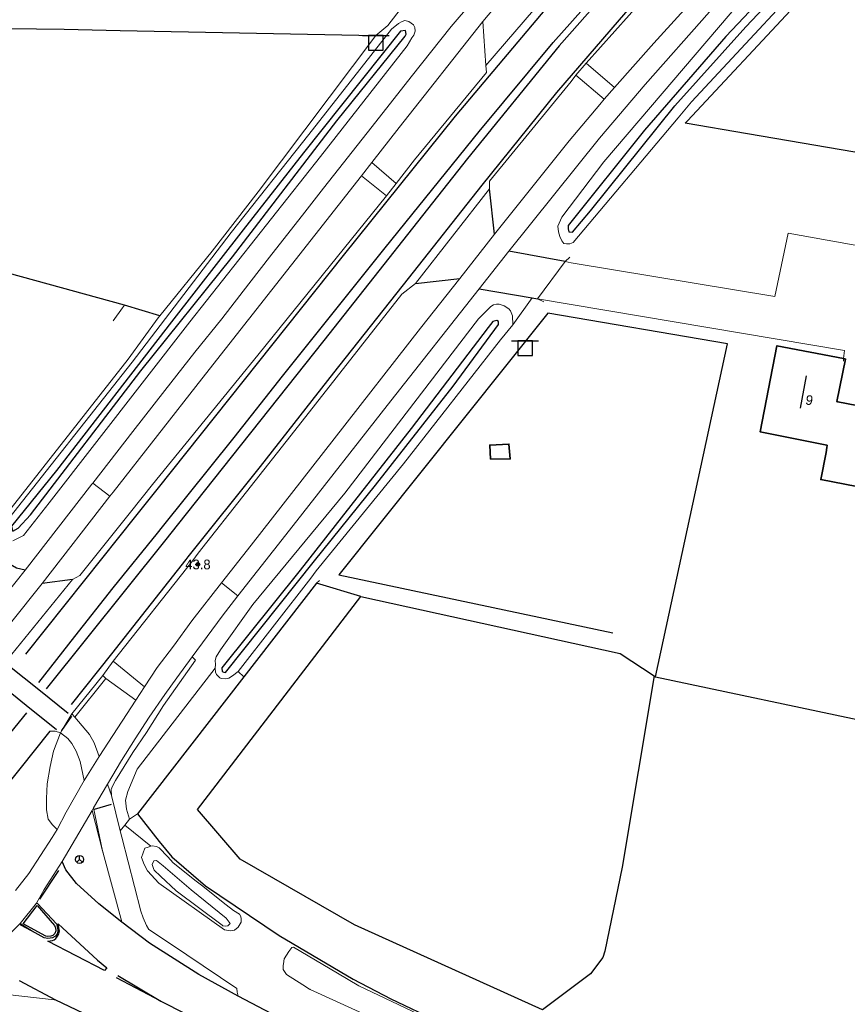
# Model space of a CAD drawing. Header units: metres. Extents: x 169249 to 194689, y 406250 to 412203.
# Tile 284 of 442: x 187260 to 187345, y 410634 to 410735. Entities that reach past the tile are written whole.
import ezdxf
from ezdxf.enums import TextEntityAlignment as Align

# ---------------------------------------------------------------- set-up
doc = ezdxf.new("R2010")
doc.units = ezdxf.units.M
doc.layers.get('0').update_dxf_attribs({"linetype": 'CONTINUOUS'})
for name, color, linetype, lineweight in [('BGT_NLCS_N264$0$B-WE-GW-WATERGANG_INSTEEK-G', 252, 'CONTINUOUS', 18), ('BGT_NLCS_N264$0$B-WE-GW-WATERGANG_SLOOT_BODEM-G', 252, 'CONTINUOUS', 18), ('BGT_NLCS_N264$0$B-WE-IE-TERREINAFSCHEIDING_KUNSTMATIG_HEKWERK-G', 252, 'BGT_NLCS_N264$0$IE-TERREINAFSCHEIDING-KUNSTMATIG', 18), ('BGT_NLCS_N264$0$B-WE-OG-TOPOGRAFIE_BEBOUWING-G', 252, 'CONTINUOUS', 35), ('BGT_NLCS_N264$0$B-WE-OG-TOPOGRAFIE_CULTUURSCHEIDING-G', 252, 'CONTINUOUS', 18), ('BGT_NLCS_N264$0$B-WE-OG-TOPOGRAFIE_TERREIN_AGRARISCH-GV', 252, 'CONTINUOUS', 18), ('BGT_NLCS_N264$0$B-WE-OG-TOPOGRAFIE_TERREIN_GROEN-GV', 252, 'CONTINUOUS', 18), ('BGT_NLCS_N264$0$B-WE-OG-TOPOGRAFIE_TERREIN_ONBEGROEID-GV', 252, 'CONTINUOUS', 18), ('BGT_NLCS_N264$0$B-WE-OG-TOPOGRAFIE_WATER-GV', 252, 'CONTINUOUS', 18), ('BGT_NLCS_N264$0$B-WE-OG-TOPOGRAFIE_WEG_BERM-GV', 252, 'CONTINUOUS', 18), ('BGT_NLCS_N264$0$B-WE-OG-TOPOGRAFIE_WEG_RIJWEG-GV', 252, 'CONTINUOUS', 18), ('BGT_NLCS_N264$0$B-WE-OG-TOPOGRAFIE_WEG_RIJWIELPAD-G', 252, 'CONTINUOUS', 18), ('BGT_NLCS_N264$0$B-WE-OG-TOPOGRAFIE_WEG_RIJWIELPAD-GV', 252, 'CONTINUOUS', 18), ('BGT_NLCS_N264$0$B-WE-OG-TOPOGRAFIE_WEG_VERHARD-G', 252, 'CONTINUOUS', 18), ('BGT_NLCS_N264$0$B-WE-VW-BEWEGWIJZERING_DRAAGCONSTRUCTIE-S', 252, 'CONTINUOUS', 25), ('BGT_NLCS_N264$0$B-WE-VW-VERKEERSTEKEN_BORD-S', 252, 'CONTINUOUS', 25), ('X-XX-AL-REFERENTIE-G', 7, 'CONTINUOUS', 18)]:
    doc.layers.add(name, color=color, linetype=linetype, lineweight=lineweight)
for name, color, linetype in [('BGT_NLCS_N264$0$B-WE-IE-MEUBILAIR_WEGMEUBILAIR-S', 252, 'CONTINUOUS'), ('BGT_NLCS_N264$0$B-WE-IE-TERREINAFSCHEIDING_KUNSTMATIG_HEKWERK_RASTER-G', 252, 'CONTINUOUS'), ('BGT_NLCS_N264$0$B-WE-KG-KADASTRAAL_NOK-G', 252, 'CONTINUOUS'), ('BGT_NLCS_N264$0$B-WE-OG-TOPOGRAFIE_WATER_SLOOT-GV', 252, 'CONTINUOUS'), ('BGT_NLCS_N264$0$B-WE-OG-TOPOGRAFIE_WEG_INRIT-GV', 252, 'CONTINUOUS'), ('BGT_NLCS_N264$0$B-WE-OG-TOPOGRAFIE_WEG_RIJWEG-G', 252, 'CONTINUOUS'), ('BGT_NLCS_N264$0$B-WE-VH-KANTOPSLUITING-G', 252, 'CONTINUOUS'), ('BGT_NLCS_N264$0$B-WE-VW-MARKERING-G', 252, 'CONTINUOUS'), ('BGT_NLCS_N264$0$Label_Nummeraanduidingreeks', 252, 'CONTINUOUS'), ('BGT_NLCS_N264$0$Label_Puntobject', 252, 'CONTINUOUS')]:
    doc.layers.add(name, color=color, linetype=linetype)
doc.styles.add('BGT_NLCS_N264$0$STANDARD', font='txt')
doc.linetypes.add('BGT_NLCS_N264$0$IE-TERREINAFSCHEIDING-KUNSTMATIG', pattern='A,4,[82,NLCS.SHX,S=0.75,R=90,X=0,Y=0],4,-2', length=10)

# ---------------------------------------------------------------- blocks, each defined once
blk = doc.blocks.new('BGT_NLCS_N264$0$SVW-VERKEERSTEKEN_BORD_ANWB-SO')
blk.add_line((-1.375, 0), (1.375, 0))
at = {"flags": 128}
blk.add_lwpolyline([(-0.75, 0), (-0.75, -1.5), (0.75, -1.5), (0.75, 0)], close=True, dxfattribs=at)
blk = doc.blocks.new('BGT_NLCS_N264$0$SIE-WEG_WEGWIJZER-SO')
for q in [(-0.29, -0.29), (0, 0.41), (0.29, -0.29)]:
    blk.add_line((0, 0), q)
blk.add_circle((0, 0), 0.413)
blk = doc.blocks.new('BGT_NLCS_N264$0$SIE-WEG_PAAL_ALGEMEEN_TYPE_02-SO')
at = {"ltscale": 0.5}
h = blk.add_hatch(color=256, dxfattribs=at)
h.paths.add_polyline_path([(0, 0), (0.1875, 0, 0.41421356), (0, 0.1875)])
h.paths.add_polyline_path([(0, -0.1875), (0, 0), (-0.1875, 0, 0.41421356)])
for p, q in [((-0.1875, 0), (0.1875, 0)), ((0, -0.1875), (0, 0.1875))]:
    blk.add_line(p, q, dxfattribs=at)
blk.add_circle((0, 0), 0.1875, dxfattribs=at)
blk = doc.blocks.new('BGT_NLCS_N264')
at = {"layer": 'BGT_NLCS_N264$0$B-WE-GW-WATERGANG_INSTEEK-G'}
for points in [[(187273.11, 410649.89, 11.08), (187272.78, 410648.92, 11.13), (187273.03, 410648.22, 11.16), (187273.38, 410647.55, 11.2), (187274.54, 410646.31, 11.19), (187281.28, 410641.5, 11.18), (187281.92, 410641.4, 11.18), (187282.31, 410641.48, 11.16), (187282.7, 410641.77, 11.13), (187283, 410642.3, 11.08), (187283.01, 410642.48, 11.08), (187283.01, 410642.62, 11.07), (187282.98, 410642.86, 11.05), (187282.82, 410643.12, 10.99), (187282.22, 410643.49, 10.96), (187281.47, 410644.08, 10.89), (187278.92, 410646.08, 10.88), (187278.39, 410646.49, 10.88), (187276.01, 410648.37, 10.87), (187275.46, 410649.01, 10.87), (187274.58, 410649.91, 10.87), (187274.31, 410650.07, 10.88), (187273.86, 410650.14, 10.95), (187273.71, 410650.09, 10.98)], [(187273.71, 410650.09, 10.98), (187273.44, 410650, 11.02), (187273.11, 410649.89, 11.08)], [(187303.23, 410631.88, 10.72), (187295.09, 410635.75, 10.85), (187292.89, 410637.06, 10.91), (187288.39, 410639.73, 11.02), (187288.22, 410639.7, 11.06), (187288.21, 410639.7, 11.07), (187287.88, 410639.27, 11.11), (187287.4, 410638.54, 11.19), (187287.33, 410638.03, 11.2), (187287.31, 410637.84, 11.2), (187287.31, 410637.44, 11.21), (187287.67, 410636.92, 11.22), (187289.32, 410635.87, 11.25), (187290.03, 410635.42, 11.27), (187290.04, 410635.41, 11.27), (187290.08, 410635.4, 11.27), (187297.08, 410632.19, 11.23)]]:
    blk.add_polyline3d(points, dxfattribs=at)
at = {"layer": 'BGT_NLCS_N264$0$B-WE-GW-WATERGANG_SLOOT_BODEM-G'}
blk.add_polyline3d([(187274.7, 410647.02, 10.39), (187274.05, 410647.63, 10.41), (187273.99, 410647.82, 10.42), (187273.86, 410648.23, 10.44), (187274.04, 410648.58, 10.44), (187274.31, 410648.63, 10.44), (187274.99, 410648.06, 10.42), (187277.87, 410645.62, 10.37), (187281.46, 410642.69, 10.47), (187281.86, 410642.15, 10.47), (187281.64, 410641.93, 10.47), (187281.35, 410641.87, 10.47), (187281.12, 410641.93, 10.47), (187281.05, 410641.98, 10.47), (187276.31, 410645.5, 10.35), (187274.7, 410647.02, 10.39)], dxfattribs=at)
at = {"layer": 'BGT_NLCS_N264$0$B-WE-IE-TERREINAFSCHEIDING_KUNSTMATIG_HEKWERK-G'}
blk.add_polyline3d([(187274.63, 410704.54, 10.94), (187280.02, 410711.16, 10.99), (187284.73, 410717.25, 10.88), (187296.82, 410733.29, 10.78)], dxfattribs=at)
at = {"layer": 'BGT_NLCS_N264$0$B-WE-IE-TERREINAFSCHEIDING_KUNSTMATIG_HEKWERK_RASTER-G'}
for p, q in [((187274.63, 410704.54, 10.94), (187271.01, 410705.63, 10.93)), ((187290.73, 410677.1, 10.94), (187283.26, 410667.46, 10.93)), ((187295.3, 410675.73, 11.01), (187290.73, 410677.1, 10.94)), ((187325.41, 410667.58, 11.1), (187325.41, 410667.58, 11.1)), ((187325.41, 410667.58, 11.1), (187325.56, 410667.48, 11.1)), ((187283.26, 410667.46, 10.93), (187272.36, 410653.42, 11.04)), ((187325.56, 410667.48, 11.1), (187347.77, 410662.77, 11.14))]:
    blk.add_line(p, q, dxfattribs=at)
for points in [[(187430.37, 410802.49, 10.82), (187420.17, 410799.89, 10.81), (187416.08, 410798.34, 10.81), (187410.63, 410796.3, 10.83), (187404.22, 410793.21, 10.89), (187397.85, 410789.63, 10.82), (187392.07, 410785.8, 10.89), (187386.13, 410781.23, 10.89), (187374.43, 410770.85, 10.88), (187364.07, 410761.03, 10.95), (187350.93, 410748.26, 10.98), (187328.83, 410724.53, 11)], [(187271.01, 410705.63, 10.93), (187239.26, 410714.35, 11.26), (187222.35, 410718.95, 11.4), (187226.76, 410734.45, 11.49)], [(187239.3, 410734.25, 11.27), (187264.83, 410733.95, 10.93), (187270.58, 410733.83, 10.9), (187296.82, 410733.29, 10.78)], [(187377.2, 410726.92, 11.05), (187374, 410727.59, 11.1), (187373.27, 410727.75, 11.11), (187364.17, 410718.24, 11.11), (187364.06, 410718.26, 11.11), (187334.98, 410723.22, 11.09), (187328.6, 410724.3, 11.09)], [(187325.56, 410667.48, 11.1), (187332.94, 410701.66, 11.43), (187314.48, 410704.8, 11.26), (187293.04, 410677.95, 10.93), (187321.17, 410672, 11.14)], [(187325.41, 410667.58, 11.1), (187322.14, 410647.95, 11.07), (187320.34, 410639.32, 11.02), (187320.13, 410638.66, 11.03), (187318.87, 410637, 11.02), (187313.94, 410633.31, 11.04), (187294.64, 410642.02, 10.97), (187282.89, 410648.76, 10.98), (187278.53, 410653.86, 10.99), (187295.3, 410675.73, 11.01)], [(187295.3, 410675.73, 11.01), (187321.92, 410669.86, 11.02), (187325.41, 410667.58, 11.1)], [(187272.36, 410653.42, 11.04), (187274.57, 410650.59, 11.01), (187275.87, 410649, 10.95), (187279.34, 410646.04, 10.96), (187286.89, 410640.93, 11.09), (187294.5, 410636.46, 10.85), (187298.38, 410634.44, 10.87), (187303.25, 410632.11, 10.85), (187303.63, 410631.93, 10.85), (187304.2, 410631.72, 10.85), (187310.47, 410629.41, 10.81), (187315.69, 410628.09, 10.83)]]:
    blk.add_polyline3d(points, dxfattribs=at)
at = {"layer": 'BGT_NLCS_N264$0$B-WE-KG-KADASTRAAL_NOK-G'}
blk.add_line((187341.01, 410698.36, 20.34), (187340.42, 410695.06, 20.41), dxfattribs=at)
at = {"layer": 'BGT_NLCS_N264$0$B-WE-OG-TOPOGRAFIE_BEBOUWING-G'}
for points in [[(187360.39, 410688.07, 14.64), (187360.26, 410688.09, 14.64), (187354.35, 410689.25, 14.66), (187353.7, 410685.66, 14.82), (187353.68, 410685.57, 14.82), (187353.63, 410685.58, 14.82), (187342.52, 410687.73, 14.83), (187343.06, 410690.49, 14.66), (187343.15, 410691, 16.97), (187343.19, 410691.23, 17.26), (187343.13, 410691.25, 17.26), (187336.31, 410692.62, 17.29), (187338.02, 410701.46, 17.16), (187344.86, 410700.14, 17.26)], [(187344.86, 410700.14, 17.26), (187345.07, 410700.1, 17.26), (187344.18, 410695.73, 17.17), (187344.28, 410695.71, 14.56), (187354.93, 410693.66, 14.61), (187354.95, 410693.78, 14.61), (187355.84, 410698.18, 14.63), (187355.9, 410698.46, 14.63), (187362.24, 410697.18, 14.54), (187361.06, 410691.39, 14.6), (187360.39, 410688.08, 14.64), (187360.39, 410688.07, 14.64)], [(187308.6, 410689.82, 12.18), (187308.53, 410691.26, 12.21), (187310.5, 410691.36, 12.46), (187310.64, 410689.84, 12.42), (187308.6, 410689.82, 12.18)]]:
    blk.add_polyline3d(points, dxfattribs=at)
at = {"layer": 'BGT_NLCS_N264$0$B-WE-OG-TOPOGRAFIE_CULTUURSCHEIDING-G'}
blk.add_polyline3d([(187269.86, 410704.02, 10.93), (187270.81, 410705.36, 10.93), (187271.01, 410705.63, 10.93)], dxfattribs=at)
at = {"layer": 'BGT_NLCS_N264$0$B-WE-OG-TOPOGRAFIE_TERREIN_AGRARISCH-GV'}
for p, q in [((187328.83, 410724.53, 11), (187328.6, 410724.3, 11.09)), ((187274.49, 410704.34, 10.94), (187274.63, 410704.54, 10.94))]:
    blk.add_line(p, q, dxfattribs=at)
at = {"layer": 'BGT_NLCS_N264$0$B-WE-OG-TOPOGRAFIE_TERREIN_GROEN-GV'}
for p, q in [((187267.69, 410653.74, 11.52), (187264.63, 410648.53, 11.51)), ((187268.77, 410649.6, 3.12), (187267.69, 410653.74, 11.52)), ((187271.06, 410652.26, 11.39), (187270.59, 410651.66, 11.41)), ((187273.71, 410650.09, 1.57), (187271.06, 410652.26, 11.39)), ((187268.83, 410649.37, 2.66), (187268.77, 410649.6, 3.12))]:
    blk.add_line(p, q, dxfattribs=at)
at = {"layer": 'BGT_NLCS_N264$0$B-WE-OG-TOPOGRAFIE_TERREIN_ONBEGROEID-GV', "linetype": 'Continuous'}
for p, q in [((187316.27, 410710.1, 11.21), (187313.42, 410706.29, 11.17)), ((187316.75, 410710.54, 11.2), (187316.27, 410710.1, 11.21)), ((187313.42, 410706.29, 11.17), (187314.08, 410705.96, 11.2)), ((187291.05, 410677.36, 10.96), (187290.73, 410677.1, 10.94)), ((187272.36, 410653.42, 11.04), (187271.54, 410652.87, 11.37)), ((187271.54, 410652.87, 11.37), (187271.06, 410652.26, 11.39))]:
    blk.add_line(p, q, dxfattribs=at)
for points in [[(187296.82, 410733.29, 10.78), (187298.07, 410734.32, 10.78), (187302.48, 410740.09, 11.24)], [(187255.49, 410681.05, 11.15), (187258.21, 410683.34, 11.09), (187271.41, 410700.07, 10.91), (187274.49, 410704.34, 10.94)]]:
    blk.add_polyline3d(points, dxfattribs=at)
at = {"layer": 'BGT_NLCS_N264$0$B-WE-OG-TOPOGRAFIE_WATER-GV'}
for points in [[(187334.43, 410736.94, 11.1), (187320.25, 410720.34, 11.06), (187315.94, 410714.67, 11.1), (187315.52, 410713.74, 11.09), (187315.57, 410713.16, 11.1), (187315.72, 410712.67, 11.12), (187315.92, 410712.23, 11.13), (187316.14, 410711.97, 11.14), (187316.42, 410711.91, 11.14), (187316.75, 410711.93, 11.14), (187317.1, 410712.06, 11.14), (187327.89, 410724.86, 11.02), (187329.26, 410726.49, 11), (187344.48, 410742.87, 10.97)], [(187259.54, 410681.44, 11.09), (187260.66, 410682, 11.09), (187263.29, 410685.33, 11.07), (187277.73, 410703.93, 11.06), (187291.15, 410720.88, 10.99), (187300.05, 410732.23, 11.05), (187300.54, 410733.06, 11.05), (187300.74, 410733.34, 11), (187300.87, 410733.75, 10.96), (187300.84, 410734.12, 10.95), (187300.69, 410734.4, 10.89), (187300.23, 410734.75, 10.87), (187299.82, 410734.84, 10.86), (187299.52, 410734.75, 10.85), (187299.17, 410734.54, 10.85), (187298.43, 410733.96, 10.78), (187289.96, 410723.14, 10.77), (187281.96, 410713.1, 10.93), (187271.8, 410699.77, 10.91), (187258.64, 410683.08, 11.09)], [(187308.22, 410705.07, 11.24), (187307.36, 410704.23, 11.22), (187293.64, 410686.34, 11.23), (187284.19, 410674.91, 11.35), (187280.86, 410670.24, 11.4), (187280.44, 410669.52, 11.4), (187280.33, 410669.16, 11.4), (187280.35, 410668.75, 11.34), (187280.32, 410668.36, 11.23)], [(187310.89, 410703.6, 11.13), (187310.87, 410704.52, 11.19), (187310.67, 410705.03, 11.21), (187310.48, 410705.24, 11.23), (187310.01, 410705.55, 11.25), (187309.51, 410705.72, 11.25), (187309.21, 410705.73, 11.25), (187308.91, 410705.67, 11.25), (187308.63, 410705.48, 11.25), (187308.22, 410705.07, 11.24)], [(187282.7, 410668.03, 10.93), (187290.15, 410677.61, 10.94), (187290.71, 410678.34, 10.94), (187299.66, 410689.35, 11.02), (187309.64, 410702.06, 11.11), (187310.89, 410703.6, 11.13)], [(187280.32, 410668.36, 11.23), (187280.35, 410667.95, 11.15), (187280.48, 410667.7, 11.04), (187280.81, 410667.36, 10.97), (187280.95, 410667.29, 10.96), (187281.35, 410667.26, 10.95), (187281.55, 410667.29, 10.95), (187281.72, 410667.35, 10.95), (187282.12, 410667.59, 10.95), (187282.7, 410668.03, 10.93)]]:
    blk.add_polyline3d(points, dxfattribs=at)
at = {"layer": 'BGT_NLCS_N264$0$B-WE-OG-TOPOGRAFIE_WATER_SLOOT-GV'}
for points in [[(187339.47, 410740.32, 9.96), (187332.78, 410733.22, 9.98), (187324.41, 410723.59, 10.07), (187316.58, 410713.82, 10.15), (187316.58, 410713.46, 10.15), (187316.65, 410713.15, 10.15), (187317.01, 410713.11, 10.15), (187318.87, 410715.31, 10.15), (187327.52, 410726.08, 10.05), (187334.81, 410734.19, 10.05), (187344.82, 410744.76, 10.03), (187358.25, 410757.82, 10.03), (187368.24, 410767.71, 10), (187377.81, 410776.54, 10.02), (187383.69, 410782.03, 10.02), (187389.11, 410786.26, 10.02), (187394, 410789.87, 10.02), (187399.64, 410793.14, 10.02), (187405.02, 410795.91, 10.01), (187413.06, 410799.56, 10.01), (187418.01, 410801.11, 10.01), (187428.47, 410804.03, 10.01)], [(187282.1, 410710.6, 10.21), (187292.84, 410724.54, 10.21), (187299.83, 410733.25, 10.21), (187299.96, 410733.44, 10.21), (187299.88, 410733.82, 10.21), (187299.36, 410733.75, 10.21), (187289.39, 410721.27, 10.21), (187283.21, 410713.35, 10.3), (187275.85, 410703.9, 10.3), (187264.05, 410688.64, 10.3), (187259.42, 410682.95, 10.45), (187259.5, 410682.54, 10.45), (187259.56, 410682.42, 10.46), (187260.09, 410682.73, 10.46), (187261.37, 410684.12, 10.46), (187272.7, 410698.9, 10.19), (187282.1, 410710.6, 10.21)], [(187309.42, 410703.94, 10.07), (187309.26, 410704.04, 10.07), (187308.86, 410703.96, 10.07), (187308.38, 410703.34, 10.07), (187300.46, 410692.96, 10.16), (187289.06, 410678.42, 10.17), (187281.01, 410668.4, 10.27), (187281.05, 410668.04, 10.27), (187281.21, 410667.94, 10.27), (187281.38, 410667.92, 10.27), (187290.53, 410679.38, 10.07), (187296.8, 410687.16, 10.07), (187304.77, 410697.32, 10.07), (187309.43, 410703.63, 10.07), (187309.42, 410703.94, 10.07)]]:
    blk.add_polyline3d(points, dxfattribs=at)
at = {"layer": 'BGT_NLCS_N264$0$B-WE-OG-TOPOGRAFIE_WEG_BERM-GV'}
for p, q in [((187310.89, 410703.6, 11.13), (187312.89, 410706.38, 11.16)), ((187283.26, 410667.46, 10.93), (187282.7, 410668.03, 10.93)), ((187269.1, 410667.3, 11.52), (187265.93, 410663.35, 11.56))]:
    blk.add_line(p, q, dxfattribs=at)
blk.add_polyline3d([(187280.32, 410668.36, 11.23), (187272.31, 410658.01, 11.46), (187271.36, 410655.72, 11.45), (187271.11, 410654.83, 11.44), (187271.21, 410653.89, 11.43), (187271.54, 410652.87, 11.37)], dxfattribs=at)
at = {"layer": 'BGT_NLCS_N264$0$B-WE-OG-TOPOGRAFIE_WEG_INRIT-GV'}
for p, q in [((187309.02, 410712.9, 11.17), (187308.51, 410717.55, 11.32)), ((187316.27, 410710.1, 11.21), (187310.5, 410711.16, 11.14)), ((187300.91, 410707.84, 11.37), (187305.44, 410708.37, 11.19)), ((187307.45, 410707.31, 11.16), (187312.89, 410706.38, 11.16)), ((187312.89, 410706.38, 11.16), (187313.42, 410706.29, 11.17)), ((187265.69, 410677.48, 11.4), (187262.55, 410677.04, 11.21))]:
    blk.add_line(p, q, dxfattribs=at)
blk.add_polyline3d([(187260.82, 410678.44, 11.14), (187259.93, 410678.63, 11.18), (187257.71, 410679.88, 11.15), (187255.49, 410681.05, 11.15)], dxfattribs=at)
at = {"layer": 'BGT_NLCS_N264$0$B-WE-OG-TOPOGRAFIE_WEG_RIJWEG-G'}
blk.add_line((187260.2, 410636.32, 11.47), (187263.93, 410634.32, 11.44), dxfattribs=at)
for points in [[(187270.76, 410642.29, 11.46), (187268.39, 410644.17, 11.48), (187266.1, 410646.26, 11.52), (187264.98, 410647.65, 11.51), (187264.63, 410648.53, 11.51)], [(187261.98, 410644.25, 11.52), (187262.08, 410644.22, 11.53), (187264.03, 410642.13, 11.51), (187264.07, 410641.98, 11.52), (187264.14, 410641.71, 11.53), (187264.16, 410641.43, 11.55), (187264.17, 410641.37, 11.55), (187264.1, 410641.09, 11.56), (187263.94, 410640.87, 11.56), (187263.85, 410640.82, 11.56), (187263.64, 410640.7, 11.56), (187263.4, 410640.65, 11.56), (187263.13, 410640.63, 11.56), (187262.76, 410640.7, 11.56), (187261.86, 410641.19, 11.57)], [(187282.68, 410634.69, 11.42), (187278.65, 410636.93, 11.44), (187273.6, 410640.13, 11.46), (187270.76, 410642.29, 11.46)], [(187261.86, 410641.19, 11.57), (187260.43, 410641.96, 11.57), (187260.31, 410642.15, 11.57)], [(187263.93, 410634.32, 11.44), (187266.02, 410633.32, 11.43), (187272.17, 410630.39, 11.41), (187277.68, 410628.23, 11.44), (187278.47, 410627.92, 11.44)], [(187314.01, 410622.57, 11.32), (187304.31, 410625.29, 11.38), (187299.58, 410626.96, 11.41), (187298.46, 410627.36, 11.42), (187294.03, 410629.18, 11.41), (187288.3, 410631.77, 11.41), (187287.2, 410632.34, 11.41), (187286.94, 410632.47, 11.41), (187286.8, 410632.54, 11.41), (187282.68, 410634.69, 11.42)]]:
    blk.add_polyline3d(points, dxfattribs=at)
at = {"layer": 'BGT_NLCS_N264$0$B-WE-OG-TOPOGRAFIE_WEG_RIJWEG-GV'}
for p, q in [((187316.12, 410739.52, 11.42), (187308.11, 410730.24, 11.38)), ((187307.8, 410734.73, 11.28), (187308.11, 410730.24, 11.38)), ((187317.38, 410729.22, 11.37), (187318.42, 410730.47, 11.36)), ((187298.92, 410718.11, 11.48), (187297.91, 410716.84, 11.48)), ((187300.91, 410707.84, 11.37), (187308.51, 410717.55, 11.32)), ((187265.69, 410677.48, 11.4), (187259.46, 410669.79, 11.27)), ((187265.6, 410663.68, 11.57), (187268.78, 410667.6, 11.52)), ((187260.31, 410642.15, 11.57), (187261.86, 410641.19, 4.02))]:
    blk.add_line(p, q, dxfattribs=at)
for points in [[(187318.42, 410730.47, 11.36), (187328.74, 410741.99, 11.37), (187337.46, 410751.27, 11.35), (187341.75, 410755.51, 11.35), (187348.73, 410762.41, 11.35), (187360.85, 410773.94, 11.35), (187371.29, 410783.7, 11.33), (187376.56, 410788.18, 11.27)], [(187308.11, 410730.24, 11.38), (187308.2, 410729.52, 11.48), (187300.8, 410720.54, 11.45), (187298.92, 410718.11, 11.48)], [(187308.51, 410717.55, 11.32), (187308.5, 410718.34, 11.37), (187316.88, 410728.6, 11.37), (187317.38, 410729.22, 11.37)], [(187297.91, 410716.84, 11.48), (187284.7, 410700.51, 11.46), (187273.91, 410687.21, 11.46), (187271.63, 410684.37, 11.44), (187266.43, 410677.89, 11.34), (187265.69, 410677.48, 11.4)], [(187269.84, 410669.07, 11.54), (187278.03, 410679.42, 11.5), (187278.59, 410680.16, 11.5), (187288.5, 410692.75, 11.43), (187299.51, 410706.74, 11.43), (187300.91, 410707.84, 11.37)], [(187264.1, 410651.82, 11.51), (187263.63, 410652.28, 11.53), (187263.17, 410652.87, 11.57), (187263.02, 410653.81, 11.55), (187263, 410654.99, 11.58), (187263.08, 410656.51, 11.59), (187263.39, 410658.26, 11.6), (187263.74, 410659.85, 11.62), (187264.46, 410661.73, 11.64)], [(187263.34, 410661.91, 11.59), (187263.91, 410661.91, 11.65), (187264.46, 410661.73, 11.64)]]:
    blk.add_polyline3d(points, dxfattribs=at)
at = {"layer": 'BGT_NLCS_N264$0$B-WE-OG-TOPOGRAFIE_WEG_RIJWIELPAD-G'}
blk.add_line((187268.77, 410649.6, 11.47), (187267.85, 410654.04, 11.53), dxfattribs=at)
for points in [[(187282.68, 410634.69, 11.42), (187282.6, 410635.1, 11.42), (187282.54, 410635.49, 11.43), (187277.43, 410638.93, 11.43), (187275.85, 410639.99, 11.42), (187273.52, 410641.54, 11.42), (187273.28, 410641.95, 11.42), (187272.93, 410642.75, 11.41), (187272.68, 410643.43, 11.41), (187270.75, 410651.02, 11.41), (187270.59, 410651.66, 11.41)], [(187268.83, 410649.37, 11.47), (187268.78, 410649.55, 11.47), (187268.77, 410649.6, 11.47)], [(187270.76, 410642.29, 11.46), (187270.75, 410642.33, 11.46), (187268.83, 410649.37, 11.47)], [(187253.8, 410635.46, 11.53), (187263.79, 410634.33, 11.44), (187263.93, 410634.32, 11.44)]]:
    blk.add_polyline3d(points, dxfattribs=at)
at = {"layer": 'BGT_NLCS_N264$0$B-WE-OG-TOPOGRAFIE_WEG_RIJWIELPAD-GV'}
for p, q in [((187307.8, 410734.73, 11.28), (187311.52, 410739.17, 11.28)), ((187321.33, 410727.97, 11.16), (187318.42, 410730.47, 11.36)), ((187317.38, 410729.22, 11.37), (187320.29, 410726.77, 11.16)), ((187321.33, 410727.97, 11.16), (187320.29, 410726.77, 11.16)), ((187296.41, 410720.26, 11.28), (187295.36, 410718.9, 11.26)), ((187298.92, 410718.11, 11.48), (187296.41, 410720.26, 11.28)), ((187295.36, 410718.9, 11.26), (187297.91, 410716.84, 11.48)), ((187309.02, 410712.9, 11.17), (187305.44, 410708.37, 11.19)), ((187307.45, 410707.31, 11.16), (187310.5, 410711.16, 11.14)), ((187269.52, 410686.01, 11.27), (187267.77, 410687.36, 11.16)), ((187262.55, 410677.04, 11.21), (187269.52, 410686.01, 11.27)), ((187260.82, 410678.44, 11.14), (187257.9, 410674.77, 11.14)), ((187259.3, 410672.99, 11.09), (187262.55, 410677.04, 11.21)), ((187282.66, 410675.78, 11.32), (187280.98, 410677.11, 11.32)), ((187269.84, 410669.07, 11.54), (187268.78, 410667.6, 11.52)), ((187273.07, 410666.44, 11.42), (187269.84, 410669.07, 11.54)), ((187268.78, 410667.6, 11.52), (187269.1, 410667.3, 11.52)), ((187269.1, 410667.3, 11.52), (187272.17, 410665.09, 11.47)), ((187273.07, 410666.44, 11.42), (187272.17, 410665.09, 11.47)), ((187272.17, 410665.09, 11.47), (187268.43, 410659.31, 11.48)), ((187265.6, 410663.68, 11.57), (187264.6, 410661.97, 11.63)), ((187265.93, 410663.35, 11.56), (187265.6, 410663.68, 11.57)), ((187264.6, 410661.97, 11.63), (187264.46, 410661.73, 11.64)), ((187268.43, 410659.31, 11.48), (187266.88, 410656.82, 11.51)), ((187267.85, 410654.04, 11.53), (187269.28, 410656.46, 11.5)), ((187269.67, 410655.28, 11.41), (187269.28, 410656.46, 11.5)), ((187270.59, 410651.66, 11.41), (187269.67, 410655.28, 11.41)), ((187267.69, 410653.74, 11.52), (187267.85, 410654.04, 11.53)), ((187260.31, 410642.15, 11.57), (187261.98, 410644.25, 11.52)), ((187256.6, 410638.41, 11.53), (187260.31, 410642.15, 11.57))]:
    blk.add_line(p, q, dxfattribs=at)
for points in [[(187344.43, 410752.85, 11.16), (187340.94, 410749.24, 11.18), (187334.02, 410742.06, 11.19), (187325.37, 410732.51, 11.2), (187321.33, 410727.97, 11.16)], [(187310.5, 410711.16, 11.14), (187319.78, 410722.78, 11.12), (187324.5, 410728.27, 11.11), (187331.09, 410735.73, 11.12), (187335.91, 410740.97, 11.11), (187341.07, 410746.4, 11.1), (187345.96, 410751.33, 11.12)], [(187306.65, 410736.65, 11.25), (187304.57, 410734.23, 11.22), (187300.47, 410729.06, 11.22), (187296.46, 410723.96, 11.2), (187291.45, 410717.62, 11.22), (187289.31, 410714.88, 11.24), (187286.14, 410710.87, 11.21), (187283.78, 410707.81, 11.21), (187281.01, 410704.24, 11.2), (187278.24, 410700.81, 11.2), (187275.15, 410696.85, 11.2), (187271.88, 410692.66, 11.2), (187267.77, 410687.36, 11.16)], [(187296.41, 410720.26, 11.28), (187299.24, 410723.86, 11.28), (187307.8, 410734.73, 11.28)], [(187320.29, 410726.77, 11.16), (187319.83, 410726.23, 11.16), (187316.67, 410722.51, 11.16), (187309.02, 410712.9, 11.17)], [(187269.52, 410686.01, 11.27), (187269.85, 410686.44, 11.27), (187278.97, 410698.08, 11.25), (187295.36, 410718.9, 11.26)], [(187305.44, 410708.37, 11.19), (187301.43, 410703.25, 11.19), (187292.55, 410691.9, 11.21), (187284.02, 410680.98, 11.31), (187280.98, 410677.11, 11.32)], [(187282.66, 410675.78, 11.32), (187288.34, 410683, 11.31), (187298.38, 410695.81, 11.2), (187307.45, 410707.31, 11.16)], [(187267.77, 410687.36, 11.16), (187267.68, 410687.24, 11.16), (187260.82, 410678.44, 11.14)], [(187280.98, 410677.11, 11.32), (187277.93, 410673.23, 11.33), (187276.04, 410670.63, 11.34), (187274.38, 410668.43, 11.39), (187273.07, 410666.44, 11.42)], [(187277.96, 410669.53, 11.37), (187281.04, 410673.72, 11.32), (187282.66, 410675.78, 11.32)], [(187269.28, 410656.46, 11.5), (187270.72, 410658.88, 11.47), (187272.1, 410661.1, 11.46), (187273.54, 410663.34, 11.44), (187275.17, 410665.68, 11.44), (187276.4, 410667.36, 11.39), (187277.96, 410669.53, 11.37)], [(187269.67, 410655.28, 11.41), (187269.66, 410655.92, 11.45), (187269.8, 410656.25, 11.45), (187270.09, 410656.82, 11.45), (187271.88, 410659.71, 11.44), (187273.27, 410661.76, 11.42), (187275.02, 410664.53, 11.36), (187278.32, 410669.2, 11.34), (187277.96, 410669.53, 11.37)], [(187268.43, 410659.31, 11.48), (187267.9, 410660.7, 11.47), (187267.42, 410661.57, 11.49), (187265.93, 410663.35, 11.56)], [(187264.46, 410661.73, 11.64), (187265.2, 410661.14, 11.57), (187265.62, 410660.62, 11.57), (187266.06, 410659.83, 11.56), (187266.45, 410658.78, 11.52), (187266.88, 410656.82, 11.51)], [(187266.88, 410656.82, 11.51), (187265.02, 410653.6, 11.51), (187264.1, 410651.82, 11.51)], [(187264.1, 410651.82, 11.51), (187263.59, 410651, 11.53), (187261.2, 410647.29, 11.53), (187259.83, 410645.55, 11.55)], [(187261.98, 410644.25, 11.52), (187262.76, 410645.66, 11.52), (187264.63, 410648.53, 11.51)]]:
    blk.add_polyline3d(points, dxfattribs=at)
at = {"layer": 'BGT_NLCS_N264$0$B-WE-OG-TOPOGRAFIE_WEG_VERHARD-G'}
for points in [[(187316.27, 410710.1, 11.21), (187316.9, 410709.98, 11.22), (187337.8, 410706.51, 11.41), (187339.18, 410713.03, 11.32), (187358.43, 410709.57, 11.35), (187358.66, 410711.14, 11.32), (187359.77, 410711.05, 11.28), (187360.18, 410713.73, 11.24), (187362.36, 410713.46, 11.23), (187374.21, 410724.91, 11.2), (187375, 410726.97, 11.19), (187377.2, 410726.44, 11.2)], [(187313.42, 410706.29, 11.17), (187344.95, 410700.98, 11.56), (187344.86, 410700.14, 11.57)], [(187344.86, 410700.14, 11.57), (187344.84, 410699.89, 11.57), (187344.84, 410699.88, 11.57)]]:
    blk.add_polyline3d(points, dxfattribs=at)
at = {"layer": 'BGT_NLCS_N264$0$B-WE-VH-KANTOPSLUITING-G'}
blk.add_polyline3d([(187263.94, 410641.71, 11.68), (187263.97, 410641.4, 11.69), (187263.88, 410641.13, 11.7), (187263.65, 410640.91, 11.7), (187263.45, 410640.85, 11.7), (187263.13, 410640.82, 11.7), (187262.95, 410640.87, 11.7), (187260.61, 410642.13, 11.7), (187262.05, 410644.02, 11.68), (187263.84, 410641.94, 11.67), (187263.94, 410641.71, 11.68)], dxfattribs=at)
at = {"layer": 'BGT_NLCS_N264$0$B-WE-VW-MARKERING-G', "linetype": 'Continuous'}
for p, q in [((187264.6, 410661.97, 11.57), (187265.61, 410663.45, 11.58)), ((187264.57, 410661.92, 11.57), (187264.6, 410661.97, 11.57)), ((187267.93, 410653.91, 11.5), (187269.67, 410654.41, 11.43)), ((187262.32, 410644.66, 11.53), (187264.29, 410647.6, 11.55)), ((187274.76, 410634.18, 11.5), (187270.2, 410636.57, 11.51)), ((187270.33, 410636.83, 11.48), (187274.76, 410634.18, 11.5))]:
    blk.add_line(p, q, dxfattribs=at)
for points in [[(187316.76, 410739.02, 11.45), (187304.96, 410725.04, 11.46), (187293.49, 410710.72, 11.46), (187274.47, 410686.89, 11.46), (187272.14, 410683.98, 11.43), (187266.9, 410677.41, 11.37), (187260.84, 410669.81, 11.31)], [(187262.23, 410666.91, 11.52), (187265.93, 410671.62, 11.48), (187269.87, 410676.6, 11.52), (187274.4, 410682.23, 11.52), (187274.91, 410682.88, 11.52), (187277.42, 410686, 11.52), (187282.27, 410692.05, 11.52), (187287.26, 410698.34, 11.52), (187297.79, 410711.5, 11.55), (187307.43, 410723.45, 11.51), (187315.04, 410732.6, 11.56), (187322.98, 410741.53, 11.51)], [(187424.93, 410816.47, 11.39), (187419.56, 410815.08, 11.37), (187417.15, 410814.45, 11.37), (187412.23, 410812.86, 11.4), (187405.57, 410810.32, 11.42), (187400.36, 410808.01, 11.42), (187394.48, 410804.89, 11.4), (187388.08, 410801.03, 11.42), (187381.83, 410796.79, 11.46), (187375.26, 410791.41, 11.58), (187366.08, 410783.33, 11.55), (187357.32, 410775.23, 11.48), (187348.62, 410766.98, 11.52), (187340.07, 410758.61, 11.51), (187339.37, 410757.89, 11.51), (187331.76, 410750.03, 11.52), (187323.58, 410741.24, 11.52), (187315.65, 410732.25, 11.54), (187306.23, 410720.67, 11.55), (187291.49, 410702.01, 11.52), (187276.44, 410683.06, 11.52), (187275.25, 410681.57, 11.52), (187262.99, 410666.24, 11.51)], [(187265.56, 410664.62, 11.55), (187269.72, 410669.83, 11.55), (187277.36, 410679.53, 11.58), (187277.56, 410679.78, 11.58), (187284.99, 410689.07, 11.51), (187292.53, 410698.68, 11.5), (187300.19, 410708.36, 11.45), (187307.74, 410717.94, 11.46), (187315.41, 410727.47, 11.47), (187323.34, 410736.65, 11.46)], [(187260.96, 410663.78, 11.56), (187256.45, 410658.27, 11.5), (187253.73, 410655.1, 11.54), (187248.22, 410649.79, 11.54), (187244.68, 410647.2, 11.52), (187241.3, 410645, 11.51), (187239.43, 410643.89, 11.55)], [(187263.34, 410661.91, 11.59), (187260.26, 410658.04, 11.62), (187258.09, 410655.34, 11.66)]]:
    blk.add_polyline3d(points, dxfattribs=at)
at = {"layer": 'BGT_NLCS_N264$0$B-WE-VW-MARKERING-G'}
for points in [[(187259.2, 410668.57, 11.31), (187262.21, 410666.16, 11.46), (187265.24, 410663.73, 11.6)], [(187264.04, 410662.03, 11.6), (187260.93, 410664.54, 11.42), (187257.95, 410666.94, 11.25)], [(187263.79, 410640.49, 11.59), (187263.97, 410640.63, 11.59), (187264.15, 410640.86, 11.59), (187264.28, 410641.08, 11.59), (187264.32, 410641.23, 11.59), (187264.34, 410641.4, 11.59), (187264.31, 410641.55, 11.59), (187264.21, 410642.12, 11.53), (187268.26, 410638.41, 11.5), (187269.2, 410637.62, 11.51), (187268.95, 410637.32, 11.53), (187263.13, 410640.35, 11.57), (187263.62, 410640.4, 11.58), (187263.79, 410640.49, 11.59)], [(187274.76, 410634.18, 11.5), (187277.26, 410632.92, 11.51), (187283.52, 410629.75, 11.48), (187286.86, 410628.27, 11.46), (187291.42, 410626.45, 11.46), (187294.93, 410625.16, 11.48)]]:
    blk.add_polyline3d(points, dxfattribs=at)
at = {"layer": 'BGT_NLCS_N264$0$B-WE-IE-MEUBILAIR_WEGMEUBILAIR-S', "color": 7}
blk.add_blockref('BGT_NLCS_N264$0$SIE-WEG_PAAL_ALGEMEEN_TYPE_02-SO', (187278.56, 410679.01, 11.54), dxfattribs=at)
at = {"layer": 'BGT_NLCS_N264$0$B-WE-VW-BEWEGWIJZERING_DRAAGCONSTRUCTIE-S', "color": 7}
blk.add_blockref('BGT_NLCS_N264$0$SIE-WEG_WEGWIJZER-SO', (187266.4, 410648.73, 11.29), dxfattribs=at)
at = {"layer": 'BGT_NLCS_N264$0$B-WE-VW-VERKEERSTEKEN_BORD-S', "color": 7}
for p in [(187296.82, 410733.29, 10.78), (187296.82, 410733.29, 10.78), (187312.15, 410701.96, 11.19), (187312.15, 410701.96, 11.19)]:
    blk.add_blockref('BGT_NLCS_N264$0$SVW-VERKEERSTEKEN_BORD_ANWB-SO', p, dxfattribs=at)
at = {"layer": 'BGT_NLCS_N264$0$Label_Nummeraanduidingreeks', "color": 7, "lineweight": 18, "style": 'BGT_NLCS_N264$0$STANDARD'}
blk.add_text('9', height=1, rotation=-10.8, dxfattribs=at).set_placement((187341.34, 410695.88), align=Align.MIDDLE)
at = {"layer": 'BGT_NLCS_N264$0$Label_Puntobject', "lineweight": 18, "style": 'BGT_NLCS_N264$0$STANDARD'}
blk.add_text('43.8', height=1, dxfattribs=at).set_placement((187278.56, 410679.01, 11.54), align=Align.MIDDLE)

msp = doc.modelspace()

# ---------------------------------------------------------------- block references
at = {"layer": 'X-XX-AL-REFERENTIE-G'}
msp.add_blockref('BGT_NLCS_N264', (0, 0), dxfattribs=at)

doc.saveas('drawing.dxf')
